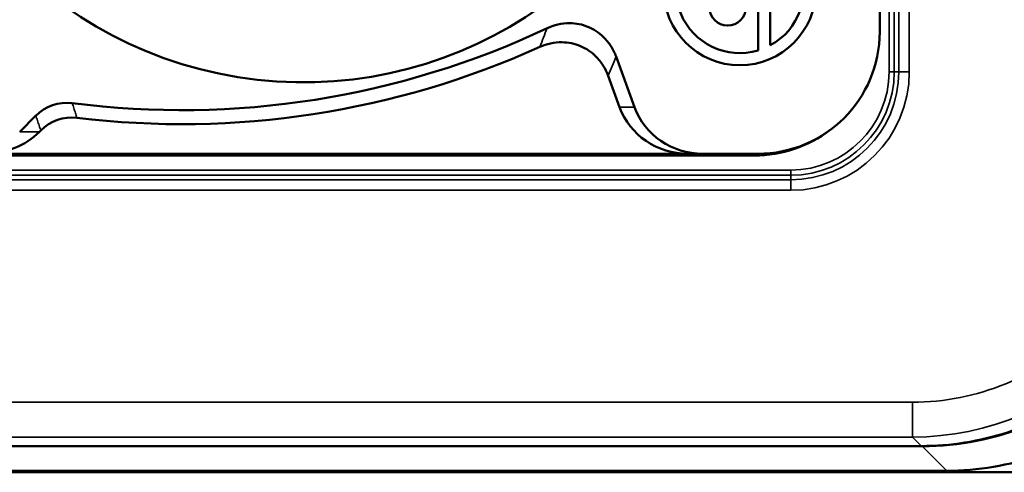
# Model space of a CAD drawing. Header units: millimetres. Extents: x 50 to 3176, y 50 to 2109.
# Tile 659 of 817: x 2379 to 2407, y 967 to 980. Entities that reach past the tile are written whole.
import ezdxf

# ---------------------------------------------------------------- set-up
doc = ezdxf.new("R2010")
doc.units = ezdxf.units.MM
doc.header["$LTSCALE"] = 10
doc.layers.add('Visible (ISO)', color=7, linetype='Continuous', lineweight=50)
doc.layers.add('Visible Narrow (ISO)', color=7, linetype='Continuous', lineweight=35)

msp = doc.modelspace()

# ---------------------------------------------------------------- linework, layer by layer
at = {"layer": 'Visible (ISO)'}
for p, q in [((2403.3608, 979.8533), (2403.3608, 986.2033)), ((2399.869, 979.3225), (2399.869, 981.6084)), ((2400.219, 981.6084), (2400.219, 979.4676)), ((2396.3184, 977.6925), (2395.7902, 979.1439)), ((2395.5619, 978.5957), (2395.8907, 977.6925)), ((2379.1259, 977.4474), (2378.6658, 976.9873)), ((2379.2399, 977.1184), (2379.2396, 977.1184)), ((2379.2342, 976.9873), (2379.2721, 977.0252)), ((2399.7608, 976.3033), (2373.8608, 976.3033)), ((2397.8536, 976.3533), (2377.672, 976.3533)), ((2397.8536, 976.3533), (2398.2813, 976.3533)), ((2398.2813, 976.3533), (2399.8608, 976.3533)), ((2404.5567, 967.9586), (2329.0649, 967.9586)), ((2405.2839, 967.2463), (2328.3377, 967.2463)), ((2512.7503, 967.2033), (2191.8108, 967.2033))]:
    msp.add_line(p, q, dxfattribs=at)
msp.add_circle((2399.344, 981.0834), 2.1875, dxfattribs=at)
for centre, radius, start, end in [((2386.8108, 990.2033), 11.8, 12.94737, 347.05263), ((2399.344, 981.0834), 1.8375, 298.43689, 106.60155), ((2399.344, 981.0834), 1.8375, 118.43689, 286.60155), ((2398.994, 980.5584), 0.525, 180, 0), ((2383.3108, 1002.2033), 24.5981, 262.67572, 295.26711), ((2399.8608, 979.8533), 3.5, 270, 0), ((2383.3108, 1002.2033), 25, 263.10786, 294.31316), ((2399.7608, 979.9033), 3.6, 270, 307.27059)]:
    msp.add_arc(centre, radius, start, end, dxfattribs=at)
for centre, major_axis, ratio, start_param, end_param in [((2380.051, 976.4656), (-0.4276, 1.2871), 0.9585217, 5.8544633, 6.7344442), ((2397.8536, 978.3533), (-2.0797, 0), 0.9616683, 0.3366914, 1.5707963), ((2398.2813, 978.3533), (-2.0797, 0), 0.9616683, 0.3366914, 1.5707963), ((2380.1916, 976.0424), (-0.4276, 1.2871), 0.9585217, 5.8581917, 6.7308848), ((2377.672, 978.3533), (-2.1388, 0), 0.9351131, 1.5707963, 2.3897217)]:
    msp.add_ellipse(centre, major_axis=major_axis, ratio=ratio, start_param=start_param, end_param=end_param, dxfattribs=at)
for points, knots in [([(2395.7902, 979.1439), (2395.7531, 979.2457), (2395.7056, 979.3434), (2395.586, 979.5335), (2395.5129, 979.6243), (2395.3008, 979.8306), (2395.1502, 979.9301), (2394.8183, 980.0666), (2394.6414, 980.102), (2394.3456, 980.1048), (2394.2296, 980.0917), (2394.0107, 980.0408), (2393.9082, 980.0048), (2393.8102, 979.9586)], [-0.24257812, -0.24257812, -0.24257812, -0.24257812, -0.21006611, -0.21006611, -0.17518627, -0.17518627, -0.12128766, -0.12128766, -0.06743433, -0.06743433, -0.03251185, -0.03251185, -0.000001, -0.000001, -0.000001, -0.000001]), ([(2395.5619, 978.5957), (2395.5256, 978.6957), (2395.4791, 978.7917), (2395.3625, 978.9785), (2395.2914, 979.0679), (2395.0826, 979.2744), (2394.9326, 979.3753), (2394.6014, 979.5148), (2394.4245, 979.5517), (2394.1309, 979.5569), (2394.0172, 979.5453), (2393.802, 979.4981), (2393.7008, 979.4644), (2393.6039, 979.4206)], [0.000001, 0.000001, 0.000001, 0.000001, 0.03191474, 0.03191474, 0.06607957, 0.06607957, 0.12004634, 0.12004634, 0.17396914, 0.17396914, 0.20817451, 0.20817451, 0.2400882, 0.2400882, 0.2400882, 0.2400882]), ([(2404.5567, 967.9586), (2405.3943, 967.9585), (2406.2318, 968.0911), (2407.8251, 968.6088), (2408.5807, 968.9937), (2409.936, 969.9784), (2410.5356, 970.578), (2411.5203, 971.9334), (2411.9053, 972.6889), (2412.4229, 974.2822), (2412.5555, 975.1197), (2412.5555, 975.9574)], [1.5707431, 1.5707431, 1.5707431, 1.5707431, 1.8849235, 1.8849235, 2.199104, 2.199104, 2.5132844, 2.5132844, 2.8274649, 2.8274649, 3.1416453, 3.1416453, 3.1416453, 3.1416453]), ([(2405.2839, 967.2463), (2405.7336, 967.2463), (2406.1834, 967.2843), (2407.0701, 967.4353), (2407.5071, 967.5482), (2408.3558, 967.8459), (2408.7677, 968.0307), (2409.5544, 968.4666), (2409.9294, 968.7179), (2410.6314, 969.2794), (2410.9585, 969.5897), (2411.2573, 969.9252)], [1.57076124, 1.57076124, 1.57076124, 1.57076124, 1.73944243, 1.73944243, 1.90812362, 1.90812362, 2.0768048, 2.0768048, 2.24548599, 2.24548599, 2.41397848, 2.41397848, 2.41397848, 2.41397848])]:
    msp.add_open_spline(points, degree=3, knots=knots, dxfattribs=at)
at = {"layer": 'Visible Narrow (ISO)'}
for p, q in [((2403.6285, 978.7033), (2403.6285, 986.2033)), ((2403.7784, 986.2033), (2403.7784, 978.7033)), ((2403.9104, 978.7033), (2403.9104, 986.2033)), ((2404.2103, 986.2033), (2404.2103, 978.7033)), ((2403.6285, 978.7033), (2403.7784, 978.7033)), ((2403.7784, 978.7033), (2403.9104, 978.7033)), ((2404.2103, 978.7033), (2403.9104, 978.7033)), ((2396.3184, 977.6925), (2395.8907, 977.6925)), ((2379.2342, 976.9873), (2378.6658, 976.9873)), ((2372.8108, 975.8856), (2400.8108, 975.8856)), ((2400.8108, 975.7356), (2372.8108, 975.7356)), ((2400.8108, 975.7356), (2400.8108, 975.8856)), ((2400.8108, 975.6037), (2400.8108, 975.7356)), ((2372.8108, 975.6037), (2400.8108, 975.6037)), ((2400.8108, 975.6037), (2400.8108, 975.3037)), ((2400.8108, 975.3037), (2372.8108, 975.3037)), ((2345.6604, 969.2152), (2404.2998, 969.2153)), ((2404.2999, 969.2153), (2404.2998, 968.2154)), ((2404.2998, 968.2154), (2345.6239, 968.2154)), ((2404.2998, 968.2154), (2404.5567, 967.9586)), ((2404.5857, 967.9445), (2329.0358, 967.9445)), ((2329.0649, 967.9586), (2404.5567, 967.9586)), ((2404.5567, 967.9586), (2404.5567, 967.9586)), ((2404.5857, 967.9445), (2405.2839, 967.2464)), ((2328.3377, 967.2464), (2405.2839, 967.2464))]:
    msp.add_line(p, q, dxfattribs=at)
for centre, radius, start, end in [((2400.8108, 978.7033), 3.3995, 270, 0), ((2400.8108, 978.7033), 2.8177, 270, 0), ((2400.8108, 978.7033), 2.9677, 270, 0), ((2400.8108, 978.7033), 3.0996, 270, 0), ((2404.3002, 976.2138), 6.9986, 269.99697, 0.00288), ((2404.5861, 975.943), 7.9984, 269.9976, 0.00236)]:
    msp.add_arc(centre, radius, start, end, dxfattribs=at)
for centre, major_axis, ratio, start_param, end_param in [((2205.2631, 1305.4781), (170.621, -347.5722), 0.2709887, 0.2443826, 0.2485327), ((2249.3764, 1304.9235), (126.6406, -347.9422), 0.258819, 0.2721338, 0.2764907), ((2404.2977, 976.2163), (5.6581, -5.6582), 0.9997716, 5.4979416, 7.0684347), ((2404.5858, 968.3445), (0, -0.4), 0.0000174, 6.0167647, 6.2656839), ((2405.2839, 967.8463), (0, -0.6), 0.0000119, 0.0000353, 0.0127651)]:
    msp.add_ellipse(centre, major_axis=major_axis, ratio=ratio, start_param=start_param, end_param=end_param, dxfattribs=at)
for points, knots in [([(2380.3108, 977.3839), (2380.2966, 977.43), (2380.2677, 977.5226), (2380.2195, 977.6639), (2380.1897, 977.7582), (2380.175, 977.8059)], [0.00000076, 0.00000076, 0.00000076, 0.00000076, 0.33333333, 0.66666667, 0.99933524, 0.99933524, 0.99933524, 0.99933524]), ([(2379.127, 977.4463), (2379.144, 977.3998), (2379.176, 977.3081), (2379.2233, 977.1648), (2379.2558, 977.0717), (2379.2721, 977.0252)], [0.00008941, 0.00008941, 0.00008941, 0.00008941, 0.33333333, 0.66666667, 1, 1, 1, 1]), ([(2412.5554, 975.9574), (2412.5554, 975.7471), (2412.5471, 975.5367), (2412.514, 975.1174), (2412.4892, 974.9084), (2412.4282, 974.5251), (2412.3944, 974.3505), (2412.3081, 973.9722), (2412.2532, 973.7689), (2412.1275, 973.3674), (2412.0567, 973.1691), (2411.9121, 972.8091), (2411.8403, 972.6466), (2411.6721, 972.2971), (2411.5734, 972.1113), (2411.3616, 971.748), (2411.2486, 971.5705), (2411.0274, 971.2517), (2410.9212, 971.109), (2410.6793, 970.8057), (2410.5418, 970.6465), (2410.2545, 970.3394), (2410.1048, 970.1915), (2409.8182, 969.9299), (2409.6829, 969.8144), (2409.3796, 969.5725), (2409.21, 969.4479), (2408.8616, 969.2124), (2408.6828, 969.1016), (2408.3451, 968.9103), (2408.1876, 968.8278), (2407.8379, 968.6595), (2407.6448, 968.5757), (2407.2526, 968.4236), (2407.0534, 968.3553), (2406.6818, 968.244), (2406.5099, 968.1987), (2406.1317, 968.1124), (2405.9249, 968.0737), (2405.5088, 968.0127), (2405.2995, 967.9904), (2404.9122, 967.9645), (2404.7344, 967.9586), (2404.5567, 967.9586)], [0, 0, 0, 0, 0.0502092, 0.0502092, 0.1004229, 0.1004229, 0.1428571, 0.1428571, 0.1930824, 0.1930824, 0.2433114, 0.2433114, 0.2857143, 0.2857143, 0.3359187, 0.3359187, 0.3861262, 0.3861262, 0.4285714, 0.4285714, 0.4787723, 0.4787723, 0.5289759, 0.5289759, 0.5714286, 0.5714286, 0.6216333, 0.6216333, 0.6718405, 0.6718405, 0.7142857, 0.7142857, 0.7645094, 0.7645094, 0.814735, 0.814735, 0.8571429, 0.8571429, 0.9073487, 0.9073487, 0.9575559, 0.9575559, 1, 1, 1, 1]), ([(2411.2565, 969.9245), (2411.1164, 969.7672), (2410.9701, 969.6155), (2410.818, 969.4698), (2410.666, 969.3241), (2410.5082, 969.1844), (2410.3451, 969.0512), (2410.182, 968.9179), (2410.0137, 968.7911), (2409.8406, 968.6712), (2409.7441, 968.6043), (2409.6461, 968.5395), (2409.5467, 968.4769), (2409.3695, 968.3652), (2409.1878, 968.2606), (2409.0023, 968.1632), (2408.8168, 968.0658), (2408.6275, 967.9757), (2408.435, 967.8932), (2408.2425, 967.8107), (2408.0467, 967.7357), (2407.8483, 967.6686), (2407.7338, 967.6298), (2407.6185, 967.5937), (2407.5024, 967.5602), (2407.3005, 967.5019), (2407.0963, 967.4516), (2406.8904, 967.4094), (2406.6845, 967.3672), (2406.477, 967.3331), (2406.2684, 967.3072), (2406.0599, 967.2813), (2405.8503, 967.2637), (2405.6403, 967.2543), (2405.5216, 967.249), (2405.4027, 967.2464), (2405.2839, 967.2464)], [0, 0, 0, 0, 0.093703, 0.093703, 0.093703, 0.1873949, 0.1873949, 0.1873949, 0.2810823, 0.2810823, 0.2810823, 0.3333333, 0.3333333, 0.3333333, 0.4265397, 0.4265397, 0.4265397, 0.5197309, 0.5197309, 0.5197309, 0.6129167, 0.6129167, 0.6129167, 0.6666667, 0.6666667, 0.6666667, 0.7601567, 0.7601567, 0.7601567, 0.8536409, 0.8536409, 0.8536409, 0.9471306, 0.9471306, 0.9471306, 1, 1, 1, 1])]:
    msp.add_open_spline(points, degree=3, knots=knots, dxfattribs=at)

doc.saveas('drawing.dxf')
